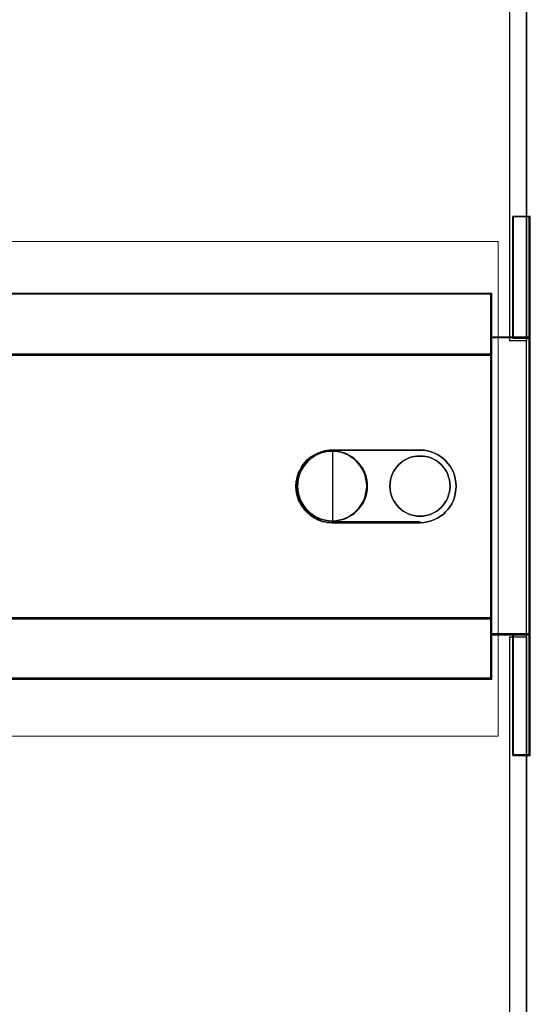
# Model space of a CAD drawing. Header units: millimetres. Extents: x -1290 to 1795, y -4192 to -1311.
# Tile 621 of 656: x 1148 to 1157, y -2986 to -2968. Entities that reach past the tile are written whole.
import ezdxf

# ---------------------------------------------------------------- set-up
doc = ezdxf.new("R2010")
doc.units = ezdxf.units.MM
doc.layers.add('30', color=7, linetype='Continuous')
doc.layers.add('Aparatura', color=7, linetype='Continuous', lineweight=13)

# ---------------------------------------------------------------- blocks, each defined once
blk = doc.blocks.new('*U410')
at = {"layer": '30', "color": 7}
for points in [[(550.756595, -560.964328), (550.756595, -549.8726), (550.756595, -560.964328)], [(550.756595, -560.964328), (550.756595, -549.8726), (550.756595, -560.964328)], [(550.756595, -560.964328), (552.351766, -560.964328), (552.351766, -549.8726), (550.756595, -549.8726), (550.756595, -560.964328)], [(550.799562, -560.921239), (552.308799, -560.921239), (552.308799, -549.915689), (550.799562, -549.915689), (550.799562, -560.921239)], [(552.264041, -560.964328), (552.264041, -549.8726), (552.264041, -560.964328)], [(552.264041, -560.964328), (552.264041, -549.8726), (552.264041, -560.964328)], [(117.158256, -556.89784), (548.842747, -556.89784), (117.158256, -556.89784)], [(548.842747, -556.89784), (117.158256, -556.89784), (117.158256, -559.462541), (117.158256, -560.940033), (117.158256, -562.501155), (548.842747, -562.501155), (548.842747, -560.940033), (548.842747, -559.462541), (548.842747, -556.89784)], [(548.755022, -556.89784), (548.755022, -559.510087), (548.755022, -556.89784)], [(548.755022, -562.501155), (548.755022, -559.42391), (548.755022, -562.501155)], [(552.351766, -560.878151), (548.755022, -560.878151), (552.351766, -560.878151)], [(548.755022, -563.934054), (548.755022, -584.99501), (548.755022, -586.509197), (548.755022, -587.968322), (550.80629, -587.968322), (552.351766, -587.968322), (552.351766, -560.878151), (550.80629, -560.878151), (548.755022, -560.878151), (548.755022, -562.419868), (548.755022, -563.934054)], [(548.79799, -563.967422), (548.79799, -584.96138), (548.79799, -586.47075), (548.79799, -587.925233), (550.800248, -587.925233), (552.308799, -587.925233), (552.308799, -560.921239), (550.800248, -560.921239), (548.79799, -560.921239), (548.79799, -562.458052), (548.79799, -563.967422)], [(552.264041, -560.878151), (552.264041, -587.968322), (552.264041, -560.878151)], [(117.158256, -562.414978), (548.842747, -562.414978), (117.158256, -562.414978)], [(548.842747, -562.414978), (117.158256, -562.414978), (117.158256, -563.929666), (117.158256, -584.997598), (117.158256, -586.512286), (548.842747, -586.512286), (548.842747, -584.997598), (548.842747, -563.929666), (548.842747, -562.414978)], [(548.755022, -564.011052), (548.755022, -562.414978), (548.755022, -564.011052)], [(548.755022, -563.92308), (548.755022, -585.004184), (548.755022, -563.92308)], [(534.366255, -571.167353), (534.141066, -571.167353), (533.915878, -571.19517), (533.718838, -571.222986), (533.493649, -571.27862), (533.071421, -571.417703), (532.705489, -571.61242), (532.339558, -571.834954), (532.001775, -572.113121), (531.861032, -572.280021), (531.720289, -572.446921), (531.579546, -572.613821), (531.466952, -572.808538), (531.382506, -573.003255), (531.269912, -573.197972), (531.213615, -573.392689), (531.129169, -573.615222), (531.044723, -574.032473), (531.016575, -574.449724), (531.044723, -574.866974), (531.129169, -575.312041), (531.213615, -575.506758), (531.269912, -575.701475), (531.382506, -575.896192), (531.466952, -576.090909), (531.579546, -576.285626), (531.720289, -576.452526), (531.861032, -576.619426), (532.001775, -576.786326), (532.339558, -577.064493), (532.705489, -577.314844), (533.071421, -577.509561), (533.493649, -577.648644), (533.718838, -577.676461), (533.915878, -577.732094), (534.141066, -577.732094), (534.366255, -577.759911), (534.366255, -571.167353)], [(534.298474, -577.759911), (534.077842, -577.732094), (533.85721, -577.732094), (533.664157, -577.676461), (533.443525, -577.648644), (533.02984, -577.509561), (532.671314, -577.314844), (532.312787, -577.064493), (531.981839, -576.786326), (531.843944, -576.619426), (531.706049, -576.452526), (531.568154, -576.285626), (531.457838, -576.090909), (531.375101, -575.896192), (531.264785, -575.701475), (531.209627, -575.506758), (531.12689, -575.312041), (531.044153, -574.866974), (531.016575, -574.449724), (531.044153, -574.032473), (531.12689, -573.615222), (531.209627, -573.392689), (531.264785, -573.197972), (531.375101, -573.003255), (531.457838, -572.808538), (531.568154, -572.613821), (531.706049, -572.446921), (531.843944, -572.280021), (531.981839, -572.113121), (532.312787, -571.834954), (532.671314, -571.61242), (533.02984, -571.417703), (533.443525, -571.27862), (533.664157, -571.222986), (533.85721, -571.19517), (534.077842, -571.167353), (534.298474, -571.167353), (542.323958, -571.167353), (542.682485, -571.167353), (542.985853, -571.222986), (543.316801, -571.306436), (543.62017, -571.417703), (543.89596, -571.556787), (544.17175, -571.723687), (544.41996, -571.918404), (544.640592, -572.113121), (544.861224, -572.363471), (545.054277, -572.613821), (545.219751, -572.891988), (545.357646, -573.170155), (545.467962, -573.476139), (545.52312, -573.782123), (545.578278, -574.115923), (545.605857, -574.449724), (545.578278, -574.783524), (545.52312, -575.117324), (545.467962, -575.423308), (545.357646, -575.729292), (545.219751, -576.035275), (545.054277, -576.285626), (544.861224, -576.563793), (544.640592, -576.786326), (544.41996, -577.00886), (544.17175, -577.17576), (543.89596, -577.34266), (543.62017, -577.481744), (543.316801, -577.593011), (542.985853, -577.676461), (542.682485, -577.732094), (542.323958, -577.759911), (534.298474, -577.759911)], [(534.298474, -571.167353), (534.077842, -571.167353), (533.85721, -571.19517), (533.664157, -571.222986), (533.443525, -571.27862), (533.02984, -571.417703), (532.671314, -571.61242), (532.312787, -571.834954), (531.981839, -572.113121), (531.843944, -572.280021), (531.706049, -572.446921), (531.568154, -572.613821), (531.457838, -572.808538), (531.375101, -573.003255), (531.264785, -573.197972), (531.209627, -573.392689), (531.12689, -573.615222), (531.044153, -574.032473), (531.016575, -574.449724), (531.044153, -574.866974), (531.12689, -575.312041), (531.209627, -575.506758), (531.264785, -575.701475), (531.375101, -575.896192), (531.457838, -576.090909), (531.568154, -576.285626), (531.706049, -576.452526), (531.843944, -576.619426), (531.981839, -576.786326), (532.312787, -577.064493), (532.671314, -577.314844), (533.02984, -577.509561), (533.443525, -577.648644), (533.664157, -577.676461), (533.85721, -577.732094), (534.077842, -577.732094), (534.298474, -577.759911), (542.323958, -577.759911), (542.682485, -577.732094), (542.985853, -577.676461), (543.316801, -577.593011), (543.62017, -577.481744), (543.89596, -577.34266), (544.17175, -577.17576), (544.41996, -577.00886), (544.640592, -576.786326), (544.861224, -576.563793), (545.054277, -576.285626), (545.219751, -576.035275), (545.357646, -575.729292), (545.467962, -575.423308), (545.52312, -575.117324), (545.578278, -574.783524), (545.605857, -574.449724), (545.578278, -574.115923), (545.52312, -573.782123), (545.467962, -573.476139), (545.357646, -573.170155), (545.219751, -572.891988), (545.054277, -572.613821), (544.861224, -572.363471), (544.640592, -572.113121), (544.41996, -571.918404), (544.17175, -571.723687), (543.89596, -571.556787), (543.62017, -571.417703), (543.316801, -571.306436), (542.985853, -571.222986), (542.682485, -571.167353), (542.323958, -571.167353), (534.298474, -571.167353)], [(537.519001, -574.422339), (537.491204, -574.088496), (537.435611, -573.782473), (537.380018, -573.47645), (537.268832, -573.170427), (537.129849, -572.892224), (536.963069, -572.641842), (536.768493, -572.39146), (536.573917, -572.168898), (536.351544, -571.946336), (536.101375, -571.779414), (535.851205, -571.612493), (535.573239, -571.473391), (535.267477, -571.36211), (534.961714, -571.30647), (534.655952, -571.250829), (534.322392, -571.223009), (533.988833, -571.250829), (533.683071, -571.30647), (533.377308, -571.36211), (533.071546, -571.473391), (532.79358, -571.612493), (532.54341, -571.779414), (532.293241, -571.946336), (532.070868, -572.168898), (531.848495, -572.39146), (531.681716, -572.641842), (531.514936, -572.892224), (531.375953, -573.170427), (531.264767, -573.47645), (531.181377, -573.782473), (531.15358, -574.088496), (531.125784, -574.422339), (531.15358, -574.756182), (531.181377, -575.062205), (531.264767, -575.368227), (531.375953, -575.67425), (531.514936, -575.952453), (531.681716, -576.202835), (531.848495, -576.453217), (532.070868, -576.675779), (532.293241, -576.898342), (532.54341, -577.065263), (532.79358, -577.232185), (533.071546, -577.371286), (533.377308, -577.482567), (533.683071, -577.538207), (533.988833, -577.593848), (534.322392, -577.621668), (534.655952, -577.593848), (534.961714, -577.538207), (535.267477, -577.482567), (535.573239, -577.371286), (535.851205, -577.232185), (536.101375, -577.065263), (536.351544, -576.898342), (536.573917, -576.675779), (536.768493, -576.453217), (536.963069, -576.202835), (537.129849, -575.952453), (537.268832, -575.67425), (537.380018, -575.368227), (537.435611, -575.062205), (537.491204, -574.756182), (537.519001, -574.422339)], [(534.322392, -571.223009), (533.988833, -571.250829), (533.683071, -571.30647), (533.377308, -571.36211), (533.071546, -571.473391), (532.79358, -571.612493), (532.54341, -571.779414), (532.293241, -571.946336), (532.070868, -572.168898), (531.848495, -572.39146), (531.681716, -572.641842), (531.514936, -572.892224), (531.375953, -573.170427), (531.264767, -573.47645), (531.181377, -573.782473), (531.15358, -574.088496), (531.125784, -574.422339), (531.15358, -574.756182), (531.181377, -575.062205), (531.264767, -575.368227), (531.375953, -575.67425), (531.514936, -575.952453), (531.681716, -576.202835), (531.848495, -576.453217), (532.070868, -576.675779), (532.293241, -576.898342), (532.54341, -577.065263), (532.79358, -577.232185), (533.071546, -577.371286), (533.377308, -577.482567), (533.683071, -577.538207), (533.988833, -577.593848), (534.322392, -577.621668), (534.655952, -577.593848), (534.961714, -577.538207), (535.267477, -577.482567), (535.573239, -577.371286), (535.851205, -577.232185), (536.101375, -577.065263), (536.351544, -576.898342), (536.573917, -576.675779), (536.768493, -576.453217), (536.963069, -576.202835), (537.129849, -575.952453), (537.268832, -575.67425), (537.380018, -575.368227), (537.435611, -575.062205), (537.491204, -574.756182), (537.519001, -574.422339), (537.491204, -574.088496), (537.435611, -573.782473), (537.380018, -573.47645), (537.268832, -573.170427), (537.129849, -572.892224), (536.963069, -572.641842), (536.768493, -572.39146), (536.573917, -572.168898), (536.351544, -571.946336), (536.101375, -571.779414), (535.851205, -571.612493), (535.573239, -571.473391), (535.267477, -571.36211), (534.961714, -571.30647), (534.655952, -571.250829), (534.322392, -571.223009)], [(534.322392, -571.223009), (534.655952, -571.250829), (534.961714, -571.30647), (535.267477, -571.36211), (535.573239, -571.473391), (535.851205, -571.612493), (536.101375, -571.779414), (536.351544, -571.946336), (536.573917, -572.168898), (536.768493, -572.39146), (536.963069, -572.641842), (537.129849, -572.892224), (537.268832, -573.170427), (537.380018, -573.47645), (537.435611, -573.782473), (537.491204, -574.088496), (537.519001, -574.422339), (537.491204, -574.756182), (537.435611, -575.062205), (537.380018, -575.368227), (537.268832, -575.67425), (537.129849, -575.952453), (536.963069, -576.202835), (536.768493, -576.453217), (536.573917, -576.675779), (536.351544, -576.898342), (536.101375, -577.065263), (535.851205, -577.232185), (535.573239, -577.371286), (535.267477, -577.482567), (534.961714, -577.538207), (534.655952, -577.593848), (534.322392, -577.621668), (533.988833, -577.593848), (533.683071, -577.538207), (533.377308, -577.482567), (533.071546, -577.371286), (532.79358, -577.232185), (532.54341, -577.065263), (532.293241, -576.898342), (532.070868, -576.675779), (531.848495, -576.453217), (531.681716, -576.202835), (531.514936, -575.952453), (531.375953, -575.67425), (531.264767, -575.368227), (531.181377, -575.062205), (531.15358, -574.756182), (531.125784, -574.422339), (531.15358, -574.088496), (531.181377, -573.782473), (531.264767, -573.47645), (531.375953, -573.170427), (531.514936, -572.892224), (531.681716, -572.641842), (531.848495, -572.39146), (532.070868, -572.168898), (532.293241, -571.946336), (532.54341, -571.779414), (532.79358, -571.612493), (533.071546, -571.473391), (533.377308, -571.36211), (533.683071, -571.30647), (533.988833, -571.250829), (534.322392, -571.223009)], [(534.322392, -571.266098), (533.993317, -571.293543), (533.691664, -571.348434), (533.390012, -571.403325), (533.088359, -571.513108), (532.814129, -571.650336), (532.567323, -571.815009), (532.320516, -571.979683), (532.101132, -572.199247), (531.881748, -572.418812), (531.717211, -572.665822), (531.552673, -572.912832), (531.415558, -573.187288), (531.305866, -573.489189), (531.223597, -573.79109), (531.196174, -574.092992), (531.168751, -574.422339), (531.196174, -574.751685), (531.223597, -575.053587), (531.305866, -575.355488), (531.415558, -575.657389), (531.552673, -575.931845), (531.717211, -576.178855), (531.881748, -576.425866), (532.101132, -576.64543), (532.320516, -576.864995), (532.567323, -577.029668), (532.814129, -577.194342), (533.088359, -577.331569), (533.390012, -577.441352), (533.691664, -577.496243), (533.993317, -577.551134), (534.322392, -577.57858), (534.651468, -577.551134), (534.953121, -577.496243), (535.254773, -577.441352), (535.556426, -577.331569), (535.830655, -577.194342), (536.077462, -577.029668), (536.324269, -576.864995), (536.543653, -576.64543), (536.735613, -576.425866), (536.927574, -576.178855), (537.092112, -575.931845), (537.229227, -575.657389), (537.338919, -575.355488), (537.393764, -575.053587), (537.44861, -574.751685), (537.476033, -574.422339), (537.44861, -574.092992), (537.393764, -573.79109), (537.338919, -573.489189), (537.229227, -573.187288), (537.092112, -572.912832), (536.927574, -572.665822), (536.735613, -572.418812), (536.543653, -572.199247), (536.324269, -571.979683), (536.077462, -571.815009), (535.830655, -571.650336), (535.556426, -571.513108), (535.254773, -571.403325), (534.953121, -571.348434), (534.651468, -571.293543), (534.322392, -571.266098)], [(534.27853, -571.167353), (542.343902, -571.167353), (534.27853, -571.167353)], [(545.05802, -574.422339), (545.030166, -574.143508), (545.002311, -573.864678), (544.918748, -573.613731), (544.835185, -573.362784), (544.723767, -573.111836), (544.584495, -572.888772), (544.417369, -572.665708), (544.250242, -572.470527), (544.055262, -572.303229), (543.832426, -572.135931), (543.609591, -571.996516), (543.386756, -571.884983), (543.136066, -571.801334), (542.857522, -571.745568), (542.606833, -571.689802), (542.300434, -571.689802), (542.02189, -571.689802), (541.771201, -571.745568), (541.492657, -571.801334), (541.241967, -571.884983), (541.019132, -571.996516), (540.768442, -572.135931), (540.573461, -572.303229), (540.37848, -572.470527), (540.211354, -572.665708), (540.044228, -572.888772), (539.904956, -573.111836), (539.793538, -573.362784), (539.68212, -573.613731), (539.626412, -573.864678), (539.598557, -574.143508), (539.570703, -574.422339), (539.598557, -574.701169), (539.626412, -574.979999), (539.68212, -575.230946), (539.793538, -575.481893), (539.904956, -575.732841), (540.044228, -575.955905), (540.211354, -576.178969), (540.37848, -576.37415), (540.573461, -576.541448), (540.768442, -576.708747), (541.019132, -576.848162), (541.241967, -576.959694), (541.492657, -577.043343), (541.771201, -577.099109), (542.02189, -577.154875), (542.300434, -577.154875), (542.606833, -577.154875), (542.857522, -577.099109), (543.136066, -577.043343), (543.386756, -576.959694), (543.609591, -576.848162), (543.832426, -576.708747), (544.055262, -576.541448), (544.250242, -576.37415), (544.417369, -576.178969), (544.584495, -575.955905), (544.723767, -575.732841), (544.835185, -575.481893), (544.918748, -575.230946), (545.002311, -574.979999), (545.030166, -574.701169), (545.05802, -574.422339)], [(539.570703, -574.422339), (539.598557, -574.143508), (539.626412, -573.864678), (539.68212, -573.613731), (539.793538, -573.362784), (539.904956, -573.111836), (540.044228, -572.888772), (540.211354, -572.665708), (540.37848, -572.470527), (540.573461, -572.303229), (540.768442, -572.135931), (541.019132, -571.996516), (541.241967, -571.884983), (541.492657, -571.801334), (541.771201, -571.745568), (542.02189, -571.689802), (542.300434, -571.689802), (542.606833, -571.689802), (542.857522, -571.745568), (543.136066, -571.801334), (543.386756, -571.884983), (543.609591, -571.996516), (543.832426, -572.135931), (544.055262, -572.303229), (544.250242, -572.470527), (544.417369, -572.665708), (544.584495, -572.888772), (544.723767, -573.111836), (544.835185, -573.362784), (544.918748, -573.613731), (545.002311, -573.864678), (545.030166, -574.143508), (545.05802, -574.422339), (545.030166, -574.701169), (545.002311, -574.979999), (544.918748, -575.230946), (544.835185, -575.481893), (544.723767, -575.732841), (544.584495, -575.955905), (544.417369, -576.178969), (544.250242, -576.37415), (544.055262, -576.541448), (543.832426, -576.708747), (543.609591, -576.848162), (543.386756, -576.959694), (543.136066, -577.043343), (542.857522, -577.099109), (542.606833, -577.154875), (542.300434, -577.154875), (542.02189, -577.154875), (541.771201, -577.099109), (541.492657, -577.043343), (541.241967, -576.959694), (541.019132, -576.848162), (540.768442, -576.708747), (540.573461, -576.541448), (540.37848, -576.37415), (540.211354, -576.178969), (540.044228, -575.955905), (539.904956, -575.732841), (539.793538, -575.481893), (539.68212, -575.230946), (539.626412, -574.979999), (539.598557, -574.701169), (539.570703, -574.422339)], [(542.343902, -577.671938), (534.27853, -577.671938), (542.343902, -577.671938)], [(548.755022, -586.512286), (548.755022, -584.916212), (548.755022, -586.512286)], [(117.158256, -586.426108), (548.842747, -586.426108), (117.158256, -586.426108)], [(548.842747, -586.426108), (117.158256, -586.426108), (117.158256, -587.903375), (117.158256, -589.46426), (117.158256, -592.000698), (548.842747, -592.000698), (548.842747, -589.46426), (548.842747, -587.903375), (548.842747, -586.426108)], [(548.79978, -586.469197), (117.201224, -586.469197), (117.201224, -587.923626), (117.201224, -589.460382), (117.201224, -591.957609), (548.79978, -591.957609), (548.79978, -589.460382), (548.79978, -587.923626), (548.79978, -586.469197)], [(548.755022, -589.505149), (548.755022, -586.426108), (548.755022, -589.505149)], [(548.755022, -587.880349), (552.351766, -587.880349), (548.755022, -587.880349)], [(550.756595, -587.880349), (550.756595, -598.972077), (550.756595, -587.880349)], [(552.351766, -587.880349), (550.756595, -587.880349), (550.756595, -598.972077), (552.351766, -598.972077), (552.351766, -587.880349)], [(552.308799, -587.923438), (550.799562, -587.923438), (550.799562, -598.928988), (552.308799, -598.928988), (552.308799, -587.923438)], [(552.264041, -587.880349), (552.264041, -598.972077), (552.264041, -587.880349)], [(552.264041, -587.880349), (552.264041, -598.972077), (552.264041, -587.880349)], [(548.755022, -589.417176), (548.755022, -592.000698), (548.755022, -589.417176)], [(117.158256, -591.914521), (548.842747, -591.914521), (117.158256, -591.914521)]]:
    blk.add_lwpolyline(points, close=True, dxfattribs=at)
at = {"layer": '30', "color": 59}
for points in [[(552.351766, -549.8726), (550.756595, -549.8726), (552.351766, -549.8726)], [(548.79978, -556.940929), (117.201224, -556.940929), (117.201224, -559.466186), (117.201224, -560.920954), (117.201224, -562.458067), (548.79978, -562.458067), (548.79978, -560.920954), (548.79978, -559.466186), (548.79978, -556.940929)], [(550.756595, -598.884104), (552.351766, -598.884104), (550.756595, -598.884104)]]:
    blk.add_lwpolyline(points, close=True, dxfattribs=at)

msp = doc.modelspace()

# ---------------------------------------------------------------- linework, layer by layer
at = {"layer": 'Aparatura', "color": 7, "lineweight": 13}
for points in [[(1157.337, -2893.866), (1157.337, -2910.257), (1157.337, -2910.462), (1157.337, -2912.157), (1157.337, -2914.358), (1157.337, -2919.746), (1157.337, -2923.642), (1157.337, -2923.847), (1157.337, -2940.238), (1157.337, -2940.43), (1157.337, -2942.138), (1157.337, -2944.327), (1157.337, -2949.726), (1157.337, -2953.623), (1157.337, -2953.827), (1157.337, -2970.207), (1157.337, -2970.411), (1157.337, -2972.107), (1157.337, -2974.308), (1157.337, -2979.707), (1157.337, -2983.604), (1157.337, -2983.796), (1157.337, -3000.176)], [(1157.343, -2893.87), (1157.343, -2910.26), (1157.343, -2910.465), (1157.343, -2912.16), (1157.343, -2914.361), (1157.343, -2919.748), (1157.343, -2923.644), (1157.343, -2923.848), (1157.343, -2940.239), (1157.343, -2940.431), (1157.343, -2942.138), (1157.343, -2944.327), (1157.343, -2949.726), (1157.343, -2953.622), (1157.343, -2953.827), (1157.343, -2970.205), (1157.343, -2970.409), (1157.343, -2972.105), (1157.343, -2974.305), (1157.343, -2979.705), (1157.343, -2983.601), (1157.343, -2983.793), (1157.343, -3000.171)], [(1070.46, -2981.508), (1070.46, -2972.502), (1156.825, -2972.502), (1156.825, -2981.508)], [(1070.46, -2981.508), (1156.825, -2981.508)]]:
    msp.add_lwpolyline(points, dxfattribs=at)
for points in [[(1157.036, -2949.72), (1157.036, -2953.618), (1157.036, -2953.822), (1157.036, -2970.209), (1157.036, -2970.414), (1157.036, -2972.11), (1157.036, -2974.312), (1157.35, -2974.312), (1157.35, -2972.11), (1157.35, -2970.414), (1157.35, -2970.209), (1157.35, -2953.822), (1157.35, -2953.618), (1157.35, -2949.72), (1157.036, -2949.72)], [(1157.042, -2949.726), (1157.042, -2953.622), (1157.042, -2953.827), (1157.042, -2970.205), (1157.042, -2970.409), (1157.042, -2972.105), (1157.042, -2974.305), (1157.343, -2974.305), (1157.343, -2972.105), (1157.343, -2970.409), (1157.343, -2970.205), (1157.343, -2953.827), (1157.343, -2953.622), (1157.343, -2949.726), (1157.042, -2949.726)], [(1157.036, -2970.211), (1157.036, -2953.82), (1157.036, -2970.211)], [(1157.337, -2970.211), (1157.337, -2953.82), (1157.337, -2970.211)], [(1157.036, -2970.198), (1157.036, -2970.416), (1157.036, -2970.198)], [(1157.337, -2970.198), (1157.337, -2970.416), (1157.337, -2970.198)], [(1157.036, -2970.403), (1157.036, -2972.111), (1157.036, -2970.403)], [(1157.337, -2970.403), (1157.337, -2972.111), (1157.337, -2970.403)], [(1157.036, -2974.312), (1157.036, -2972.098), (1157.036, -2974.312)], [(1157.036, -2974.312), (1157.036, -2972.098), (1157.036, -2974.312)], [(1157.337, -2974.312), (1157.337, -2972.098), (1157.337, -2974.312)], [(1157.337, -2974.312), (1157.337, -2972.098), (1157.337, -2974.312)], [(1070.46, -2972.502), (1156.825, -2972.502), (1156.825, -2981.508), (1070.46, -2981.508), (1070.46, -2972.502)], [(1157.036, -2979.698), (1157.036, -2983.607), (1157.036, -2979.698)], [(1157.036, -2979.698), (1157.036, -2981.9), (1157.036, -2979.698)], [(1157.35, -3000.175), (1157.35, -2983.788), (1157.35, -2983.596), (1157.35, -2979.698), (1157.036, -2979.698), (1157.036, -2983.596), (1157.036, -2983.788), (1157.036, -3000.175), (1157.036, -3000.38), (1157.036, -3002.076), (1157.036, -3004.278), (1157.35, -3004.278), (1157.35, -3002.076), (1157.35, -3000.38), (1157.35, -3000.175)], [(1157.343, -3000.171), (1157.343, -2983.793), (1157.343, -2983.6), (1157.343, -2979.704), (1157.042, -2979.704), (1157.042, -2983.6), (1157.042, -2983.793), (1157.042, -3000.171), (1157.042, -3000.375), (1157.042, -3002.071), (1157.042, -3004.272), (1157.343, -3004.272), (1157.343, -3002.071), (1157.343, -3000.375), (1157.343, -3000.171)], [(1157.337, -2979.698), (1157.337, -2981.9), (1157.337, -2979.698)], [(1157.337, -2979.698), (1157.337, -2983.607), (1157.337, -2979.698)], [(1157.036, -2983.594), (1157.036, -2983.799), (1157.036, -2983.594)], [(1157.337, -2983.594), (1157.337, -2983.799), (1157.337, -2983.594)], [(1157.036, -3000.177), (1157.036, -2983.787), (1157.036, -3000.177)], [(1157.337, -3000.177), (1157.337, -2983.787), (1157.337, -3000.177)]]:
    msp.add_lwpolyline(points, close=True, dxfattribs=at)

# ---------------------------------------------------------------- block references
at = {"layer": 'Aparatura', "color": 7, "lineweight": 13, "xscale": 0.2, "yscale": 0.2, "zscale": 0.2}
msp.add_blockref('*U410', (1046.942, -2862.069), dxfattribs=at)

doc.saveas('drawing.dxf')
